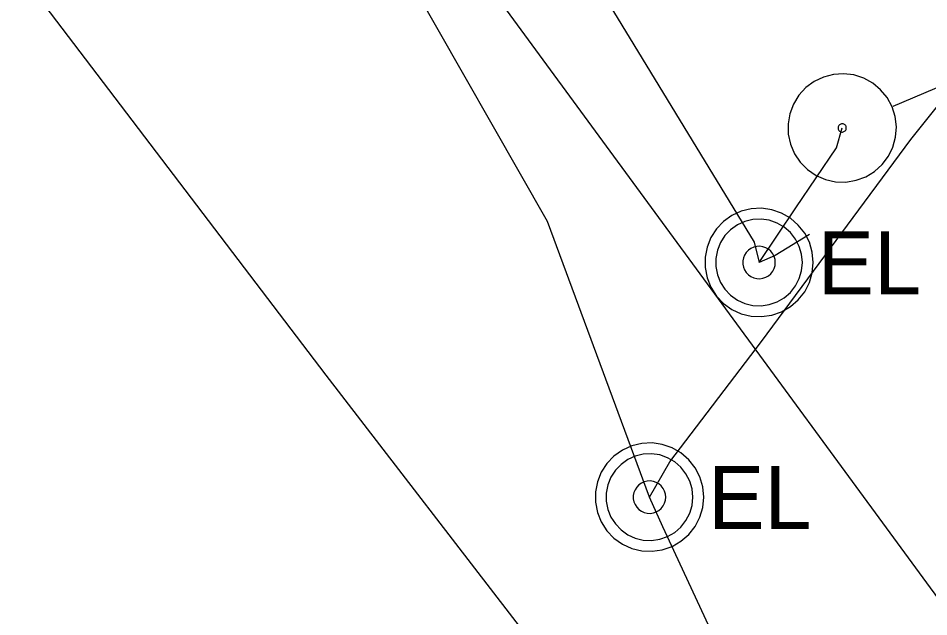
# Model space of a CAD drawing. Extents: x 600849 to 606371, y 330010 to 403088.
# Drawn here: x 604068.8 to 604124.2, y 338962.3 to 338998.8 of the extents above; entities that cross this region are included whole.
import ezdxf

# ---------------------------------------------------------------- set-up
doc = ezdxf.new("R2010")
doc.units = 0
for name, color, linetype in [('E_FTMS_Conduit', 7, 'Continuous'), ('E_LTG_CID', 7, 'Continuous'), ('E_SIG', 7, 'Continuous'), ('E_UTL_E', 7, 'Continuous'), ('E_UTL_FO_UG_QWEST', 7, 'Continuous')]:
    doc.layers.add(name, color=color, linetype=linetype)

msp = doc.modelspace()

# ---------------------------------------------------------------- linework, layer by layer
at = {"layer": 'E_FTMS_Conduit'}
for points in [[(604111.087, 338961.252), (604108.032, 338967.809), (604107.227, 338969.613), (604101.022, 338986.392), (604092.642, 339001.092), (604090.422, 339003.872), (604088.482, 339007.102), (604092.522, 339007.972), (604096.152, 339009.662), (604097.022, 339010.462), (604090.201, 339022.328), (604071.412, 339045.902), (604069.032, 339046.052), (604046.262, 339089.822), (604034.112, 339123.582), (604024.392, 339147.772), (604015.362, 339179.302), (604011.352, 339202.412), (604003.882, 339260.471), (603995.882, 339275.741), (603994.482, 339277.391), (603983.63, 339298.839), (603953.032, 339359.311)], [(604107.227, 338969.613), (604108.462, 338971.772), (604114.042, 338979.082), (604123.122, 338991.372), (604142.462, 339015.532), (604151.842, 339026.982), (604169.732, 339047.962), (604189.242, 339071.122), (604191.752, 339074.792)], [(604097.022, 339010.462), (604098.002, 339009.562), (604103.512, 339001.682), (604113.602, 338985.122), (604113.892, 338983.892)], [(604113.892, 338983.892), (604116.137, 338987.212), (604118.612, 338990.872), (604118.952, 338992.082)]]:
    msp.add_lwpolyline(points, dxfattribs=at)
at = {"layer": 'E_LTG_CID'}
for points in [[(604230.776, 338806.584), (604229.938, 338807.94), (604196.91, 338855.378), (604162.365, 338902.088), (604137.732, 338945.812), (604096.012, 339002.712)], [(604116.965, 338985.603), (604114.88, 338984.312), (604113.892, 338983.892)]]:
    msp.add_lwpolyline(points, dxfattribs=at)
at = {"layer": 'E_SIG'}
for points in [[(604133.129, 338998.097), (604122.044, 338993.393)], [(604121.99, 338993.371), (604121.692, 338993.923), (604121.294, 338994.408), (604120.811, 338994.809), (604120.262, 338995.111), (604119.665, 338995.304), (604119.042, 338995.381), (604118.416, 338995.338), (604117.809, 338995.178), (604117.244, 338994.905), (604116.741, 338994.531), (604116.317, 338994.068), (604115.989, 338993.533), (604115.768, 338992.946), (604115.662, 338992.328), (604115.675, 338991.701), (604115.806, 338991.087), (604116.051, 338990.51), (604116.401, 338989.989), (604116.843, 338989.544), (604117.362, 338989.191), (604117.938, 338988.942), (604118.55, 338988.806), (604119.178, 338988.79), (604119.797, 338988.892), (604120.385, 338989.109), (604120.922, 338989.434), (604121.387, 338989.854), (604121.765, 338990.355), (604122.041, 338990.919), (604122.205, 338991.524), (604122.252, 338992.15), (604122.18, 338992.773), (604121.99, 338993.371)], [(604119.185, 338992.18), (604119.162, 338992.223), (604119.132, 338992.26), (604119.095, 338992.29), (604119.053, 338992.314), (604119.007, 338992.328), (604118.96, 338992.334), (604118.912, 338992.331), (604118.865, 338992.319), (604118.822, 338992.298), (604118.784, 338992.269), (604118.751, 338992.234), (604118.726, 338992.193), (604118.709, 338992.148), (604118.701, 338992.101), (604118.702, 338992.053), (604118.712, 338992.006), (604118.731, 338991.962), (604118.758, 338991.922), (604118.791, 338991.888), (604118.831, 338991.861), (604118.875, 338991.842), (604118.922, 338991.831), (604118.97, 338991.83), (604119.017, 338991.838), (604119.062, 338991.854), (604119.103, 338991.879), (604119.139, 338991.911), (604119.168, 338991.95), (604119.189, 338991.993), (604119.201, 338992.039), (604119.205, 338992.087), (604119.199, 338992.135), (604119.185, 338992.18)]]:
    msp.add_lwpolyline(points, dxfattribs=at)
at = {"layer": 'E_UTL_E'}
for points in [[(604117.193, 338983.893), (604117.134, 338984.518), (604116.957, 338985.12), (604116.67, 338985.677), (604116.282, 338986.17), (604115.808, 338986.581), (604115.264, 338986.895), (604114.671, 338987.1), (604114.05, 338987.189), (604113.424, 338987.16), (604112.814, 338987.012), (604112.243, 338986.751), (604111.732, 338986.387), (604111.299, 338985.933), (604110.96, 338985.405), (604110.727, 338984.823), (604110.608, 338984.207), (604110.608, 338983.579), (604110.727, 338982.963), (604110.96, 338982.381), (604111.299, 338981.853), (604111.732, 338981.399), (604112.243, 338981.035), (604112.814, 338980.775), (604113.424, 338980.627), (604114.05, 338980.597), (604114.671, 338980.686), (604115.264, 338980.891), (604115.808, 338981.205), (604116.282, 338981.616), (604116.67, 338982.109), (604116.957, 338982.667), (604117.134, 338983.269), (604117.193, 338983.893)], [(604117.193, 338983.893), (604117.134, 338984.518), (604116.957, 338985.12), (604116.67, 338985.677), (604116.282, 338986.17), (604115.808, 338986.581), (604115.264, 338986.895), (604114.671, 338987.1), (604114.05, 338987.189), (604113.424, 338987.16), (604112.814, 338987.012), (604112.243, 338986.751), (604111.732, 338986.387), (604111.299, 338985.933), (604110.96, 338985.405), (604110.727, 338984.823), (604110.608, 338984.207), (604110.608, 338983.579), (604110.727, 338982.963), (604110.96, 338982.381), (604111.299, 338981.853), (604111.732, 338981.399), (604112.243, 338981.035), (604112.814, 338980.775), (604113.424, 338980.627), (604114.05, 338980.597), (604114.671, 338980.686), (604115.264, 338980.891), (604115.808, 338981.205), (604116.282, 338981.616), (604116.67, 338982.109), (604116.957, 338982.667), (604117.134, 338983.269), (604117.193, 338983.893)], [(604116.533, 338983.893), (604116.486, 338984.393), (604116.344, 338984.874), (604116.114, 338985.32), (604115.804, 338985.715), (604115.425, 338986.044), (604114.99, 338986.295), (604114.516, 338986.459), (604114.019, 338986.53), (604113.518, 338986.506), (604113.03, 338986.388), (604112.573, 338986.179), (604112.165, 338985.888), (604111.818, 338985.525), (604111.547, 338985.103), (604111.36, 338984.637), (604111.265, 338984.144), (604111.265, 338983.642), (604111.36, 338983.149), (604111.547, 338982.683), (604111.818, 338982.261), (604112.165, 338981.898), (604112.573, 338981.607), (604113.03, 338981.398), (604113.518, 338981.28), (604114.019, 338981.256), (604114.516, 338981.328), (604114.99, 338981.492), (604115.425, 338981.743), (604115.804, 338982.071), (604116.114, 338982.466), (604116.344, 338982.912), (604116.486, 338983.394), (604116.533, 338983.893)], [(604116.533, 338983.893), (604116.486, 338984.393), (604116.344, 338984.874), (604116.114, 338985.32), (604115.804, 338985.715), (604115.425, 338986.044), (604114.99, 338986.295), (604114.516, 338986.459), (604114.019, 338986.53), (604113.518, 338986.506), (604113.03, 338986.388), (604112.573, 338986.179), (604112.165, 338985.888), (604111.818, 338985.525), (604111.547, 338985.103), (604111.36, 338984.637), (604111.265, 338984.144), (604111.265, 338983.642), (604111.36, 338983.149), (604111.547, 338982.683), (604111.818, 338982.261), (604112.165, 338981.898), (604112.573, 338981.607), (604113.03, 338981.398), (604113.518, 338981.28), (604114.019, 338981.256), (604114.516, 338981.328), (604114.99, 338981.492), (604115.425, 338981.743), (604115.804, 338982.071), (604116.114, 338982.466), (604116.344, 338982.912), (604116.486, 338983.394), (604116.533, 338983.893)], [(604114.883, 338983.893), (604114.866, 338984.081), (604114.813, 338984.261), (604114.726, 338984.428), (604114.61, 338984.576), (604114.468, 338984.7), (604114.305, 338984.794), (604114.127, 338984.855), (604113.941, 338984.882), (604113.753, 338984.873), (604113.57, 338984.829), (604113.398, 338984.751), (604113.245, 338984.641), (604113.115, 338984.505), (604113.014, 338984.347), (604112.944, 338984.172), (604112.908, 338983.987), (604112.908, 338983.799), (604112.944, 338983.614), (604113.014, 338983.44), (604113.115, 338983.281), (604113.245, 338983.145), (604113.398, 338983.036), (604113.57, 338982.958), (604113.753, 338982.913), (604113.941, 338982.904), (604114.127, 338982.931), (604114.305, 338982.993), (604114.468, 338983.087), (604114.61, 338983.21), (604114.726, 338983.358), (604114.813, 338983.525), (604114.866, 338983.706), (604114.883, 338983.893)], [(604114.883, 338983.893), (604114.866, 338984.081), (604114.813, 338984.261), (604114.726, 338984.428), (604114.61, 338984.576), (604114.468, 338984.7), (604114.305, 338984.794), (604114.127, 338984.855), (604113.941, 338984.882), (604113.753, 338984.873), (604113.57, 338984.829), (604113.398, 338984.751), (604113.245, 338984.641), (604113.115, 338984.505), (604113.014, 338984.347), (604112.944, 338984.172), (604112.908, 338983.987), (604112.908, 338983.799), (604112.944, 338983.614), (604113.014, 338983.44), (604113.115, 338983.281), (604113.245, 338983.145), (604113.398, 338983.036), (604113.57, 338982.958), (604113.753, 338982.913), (604113.941, 338982.904), (604114.127, 338982.931), (604114.305, 338982.993), (604114.468, 338983.087), (604114.61, 338983.21), (604114.726, 338983.358), (604114.813, 338983.525), (604114.866, 338983.706), (604114.883, 338983.893)], [(604110.528, 338969.614), (604110.469, 338970.239), (604110.292, 338970.841), (604110.005, 338971.398), (604109.617, 338971.891), (604109.143, 338972.302), (604108.599, 338972.616), (604108.006, 338972.821), (604107.385, 338972.91), (604106.759, 338972.881), (604106.149, 338972.733), (604105.578, 338972.472), (604105.067, 338972.108), (604104.634, 338971.654), (604104.295, 338971.126), (604104.062, 338970.544), (604103.943, 338969.928), (604103.943, 338969.301), (604104.062, 338968.684), (604104.295, 338968.102), (604104.634, 338967.574), (604105.067, 338967.12), (604105.578, 338966.756), (604106.149, 338966.496), (604106.759, 338966.348), (604107.385, 338966.318), (604108.006, 338966.407), (604108.599, 338966.612), (604109.143, 338966.926), (604109.617, 338967.337), (604110.005, 338967.83), (604110.292, 338968.388), (604110.469, 338968.99), (604110.528, 338969.614)], [(604110.528, 338969.614), (604110.469, 338970.239), (604110.292, 338970.841), (604110.005, 338971.398), (604109.617, 338971.891), (604109.143, 338972.302), (604108.599, 338972.616), (604108.006, 338972.821), (604107.385, 338972.91), (604106.759, 338972.881), (604106.149, 338972.733), (604105.578, 338972.472), (604105.067, 338972.108), (604104.634, 338971.654), (604104.295, 338971.126), (604104.062, 338970.544), (604103.943, 338969.928), (604103.943, 338969.301), (604104.062, 338968.684), (604104.295, 338968.102), (604104.634, 338967.574), (604105.067, 338967.12), (604105.578, 338966.756), (604106.149, 338966.496), (604106.759, 338966.348), (604107.385, 338966.318), (604108.006, 338966.407), (604108.599, 338966.612), (604109.143, 338966.926), (604109.617, 338967.337), (604110.005, 338967.83), (604110.292, 338968.388), (604110.469, 338968.99), (604110.528, 338969.614)], [(604109.868, 338969.614), (604109.821, 338970.114), (604109.679, 338970.595), (604109.449, 338971.041), (604109.139, 338971.436), (604108.76, 338971.765), (604108.325, 338972.016), (604107.851, 338972.18), (604107.354, 338972.251), (604106.853, 338972.227), (604106.365, 338972.109), (604105.908, 338971.901), (604105.5, 338971.609), (604105.153, 338971.246), (604104.882, 338970.824), (604104.695, 338970.358), (604104.6, 338969.865), (604104.6, 338969.363), (604104.695, 338968.87), (604104.882, 338968.404), (604105.153, 338967.982), (604105.5, 338967.619), (604105.908, 338967.328), (604106.365, 338967.119), (604106.853, 338967.001), (604107.354, 338966.977), (604107.851, 338967.049), (604108.325, 338967.213), (604108.76, 338967.464), (604109.139, 338967.792), (604109.449, 338968.187), (604109.679, 338968.633), (604109.821, 338969.115), (604109.868, 338969.614)], [(604109.868, 338969.614), (604109.821, 338970.114), (604109.679, 338970.595), (604109.449, 338971.041), (604109.139, 338971.436), (604108.76, 338971.765), (604108.325, 338972.016), (604107.851, 338972.18), (604107.354, 338972.251), (604106.853, 338972.227), (604106.365, 338972.109), (604105.908, 338971.901), (604105.5, 338971.609), (604105.153, 338971.246), (604104.882, 338970.824), (604104.695, 338970.358), (604104.6, 338969.865), (604104.6, 338969.363), (604104.695, 338968.87), (604104.882, 338968.404), (604105.153, 338967.982), (604105.5, 338967.619), (604105.908, 338967.328), (604106.365, 338967.119), (604106.853, 338967.001), (604107.354, 338966.977), (604107.851, 338967.049), (604108.325, 338967.213), (604108.76, 338967.464), (604109.139, 338967.792), (604109.449, 338968.187), (604109.679, 338968.633), (604109.821, 338969.115), (604109.868, 338969.614)], [(604108.218, 338969.614), (604108.201, 338969.802), (604108.148, 338969.982), (604108.061, 338970.149), (604107.945, 338970.297), (604107.803, 338970.421), (604107.64, 338970.515), (604107.462, 338970.576), (604107.276, 338970.603), (604107.088, 338970.594), (604106.905, 338970.55), (604106.733, 338970.472), (604106.58, 338970.362), (604106.45, 338970.226), (604106.349, 338970.068), (604106.279, 338969.893), (604106.243, 338969.708), (604106.243, 338969.52), (604106.279, 338969.335), (604106.349, 338969.161), (604106.45, 338969.002), (604106.58, 338968.866), (604106.733, 338968.757), (604106.905, 338968.679), (604107.088, 338968.634), (604107.276, 338968.625), (604107.462, 338968.652), (604107.64, 338968.714), (604107.803, 338968.808), (604107.945, 338968.931), (604108.061, 338969.079), (604108.148, 338969.246), (604108.201, 338969.427), (604108.218, 338969.614)], [(604108.218, 338969.614), (604108.201, 338969.802), (604108.148, 338969.982), (604108.061, 338970.149), (604107.945, 338970.297), (604107.803, 338970.421), (604107.64, 338970.515), (604107.462, 338970.576), (604107.276, 338970.603), (604107.088, 338970.594), (604106.905, 338970.55), (604106.733, 338970.472), (604106.58, 338970.362), (604106.45, 338970.226), (604106.349, 338970.068), (604106.279, 338969.893), (604106.243, 338969.708), (604106.243, 338969.52), (604106.279, 338969.335), (604106.349, 338969.161), (604106.45, 338969.002), (604106.58, 338968.866), (604106.733, 338968.757), (604106.905, 338968.679), (604107.088, 338968.634), (604107.276, 338968.625), (604107.462, 338968.652), (604107.64, 338968.714), (604107.803, 338968.808), (604107.945, 338968.931), (604108.061, 338969.079), (604108.148, 338969.246), (604108.201, 338969.427), (604108.218, 338969.614)]]:
    msp.add_lwpolyline(points, dxfattribs=at)
at = {"layer": 'E_UTL_FO_UG_QWEST'}
msp.add_lwpolyline([(604123.954, 338929.811), (604087.546, 338977.046), (604055.862, 339018.73), (604033.545, 339044.43), (604013.775, 339072.995), (604013.756, 339072.872), (604000.586, 339141.007), (604000.944, 339179.122), (603998.307, 339255.745), (603998.736, 339273.048), (604000.016, 339278.713), (603971.192, 339345.351), (603971.922, 339368.501), (603959.542, 339416.021), (603960.232, 339439.931), (603960.568, 339469.656), (603966.404, 339648.367), (603987.637, 339741.745)], dxfattribs=at)

# ---------------------------------------------------------------- texts
at = {"layer": 'E_UTL_E'}
for p in [(604117.457, 338981.948), (604117.457, 338981.948), (604110.792, 338967.669), (604110.792, 338967.669)]:
    msp.add_text('EL', height=3.8491, dxfattribs=at).set_placement(p)

doc.saveas('drawing.dxf')
